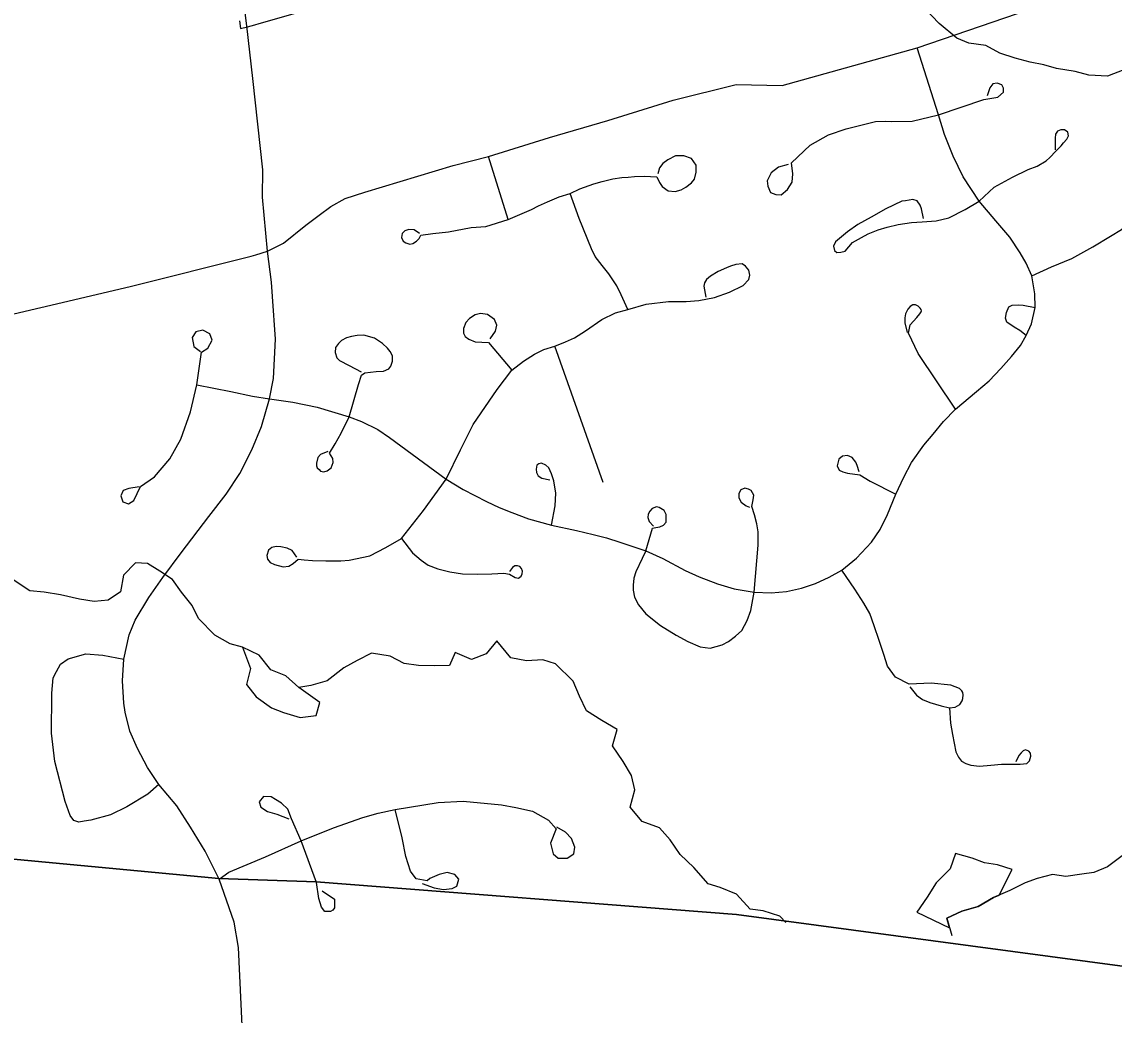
# Model space of a CAD drawing. Extents: x 114604 to 551442, y 316898 to 567001.
# Drawn here: x 162389 to 166949, y 451907 to 456053 of the extents above; entities that cross this region are included whole.
import ezdxf

# ---------------------------------------------------------------- set-up
doc = ezdxf.new("R2010")
doc.units = 0
for name, color, linetype in [('GE_P_Alignment_1000_Cardinal_Points', 7, 'Continuous'), ('GE_P_Alignment_100_Cardinal_Points', 7, 'Continuous'), ('GE_P_Alignment_100_Stations', 7, 'Continuous'), ('GE_P_Alignment_500_Bearings', 7, 'Continuous'), ('GE_P_Alignment_500_Distances', 7, 'Continuous'), ('MT_X_Edge_Line', 7, 'Continuous'), ('PM_P_Cells', 7, 'Continuous'), ('RS_Raster1', 7, 'Continuous')]:
    doc.layers.add(name, color=color, linetype=linetype)

msp = doc.modelspace()

# ---------------------------------------------------------------- linework, layer by layer
at = {"layer": 'GE_P_Alignment_1000_Cardinal_Points'}
for points in [[(163327.9, 456035.6), (163325.4, 456056.5), (163257.6, 456606.1), (163250.5, 456663.5), (163243.2, 456736.2), (163233.1, 456805.1), (163223.7, 456890.7), (163202.8, 457048.1), (163067, 458167.8), (163041.3, 458379.8), (162980.3, 458875.3), (162827.9, 460096.9), (162760.9, 460641.6), (162728.5, 460913.7), (162676.8, 461335.9), (162667.3, 461517.2), (162685.6, 461550.3)], [(163413.9, 455096.2), (163393.6, 455321.1), (163394.5, 455435), (163353.3, 455816.2), (163327.9, 456035.6)], [(163212.8, 452474.2), (163154.5, 452590.6), (163092.5, 452691.2), (163035.4, 452780.8), (162960.4, 452869.2), (162913.7, 452940.8), (162872, 453020), (162840, 453092.4), (162820.2, 453171.8), (162814.5, 453208.8), (162809.7, 453302), (162814.5, 453392.6), (162837.1, 453494.2), (162862.7, 453554.7), (162918.6, 453650.3), (162977.7, 453733.3), (163054.2, 453835.8), (163169.1, 453987.8), (163242.2, 454081.4), (163299.5, 454168), (163349.7, 454266.7), (163389.4, 454363.7), (163423.1, 454479.5), (163438.9, 454564.4), (163448.3, 454727.9), (163435.4, 454906.6), (163430.8, 454966), (163413.9, 455096.2)]]:
    msp.add_lwpolyline(points, dxfattribs=at)
at = {"layer": 'GE_P_Alignment_100_Cardinal_Points'}
for p, q in [((164419.4, 455228.2), (164337.5, 455491.3)), ((164815.5, 454130), (164613.9, 454699.1)), ((163618.7, 452460.3), (163555.6, 452634.9))]:
    msp.add_line(p, q, dxfattribs=at)
for points in [[(166605.7, 454993.2), (166687, 455029.7), (166771.9, 455065.6), (166860.2, 455113.6), (166934, 455158.1), (166980.1, 455186.2), (167053.7, 455246.9), (167129.6, 455312.3), (167189.4, 455373), (167223.7, 455424.2), (167241.8, 455482.2), (167253.2, 455514.7), (167247.8, 455616.6), (167237.9, 455709.2), (167234.8, 455806.4), (167232.1, 455866.6), (167242, 455929.5), (167258.7, 455979.5), (167270.9, 456018.2), (167294.5, 456045.6), (167326, 456082.1)], [(163423.1, 454479.5), (163519.9, 454464.7), (163621.6, 454444.1), (163755.1, 454404.6), (163807.5, 454385.1), (163874.7, 454351), (163924.2, 454318.3), (164160.9, 454143.4), (164231.1, 454101.2), (164328.6, 454050.4), (164381.7, 454025.8), (164434.1, 454004.8), (164504.2, 453978.8), (164600.8, 453951.6), (164704.7, 453929.5), (164774, 453913.1), (164829.3, 453899.5), (164886.1, 453881.5), (164993.7, 453844.8), (165064.6, 453812.2), (165158.4, 453762.8), (165216, 453736.7), (165293.5, 453706.4), (165363.5, 453685.6), (165446.7, 453672.9), (165516.7, 453669.7), (165581.4, 453675.4), (165643.8, 453688.3), (165702.5, 453707.9), (165759, 453734.8), (165811.8, 453763.8), (165874, 453814.3), (165936.7, 453881), (165971.7, 453933.5), (166003.6, 453996.3), (166038.3, 454081.9), (166071.7, 454152), (166103.5, 454213.7), (166154.6, 454285.8), (166194, 454332.4), (166237, 454385), (166286.7, 454436.8), (166375.2, 454510.2), (166427.8, 454554.8), (166476.7, 454605.2), (166520.5, 454656.3), (166558.5, 454701.4), (166581.7, 454744.3), (166604.2, 454792.3), (166619.9, 454860.1), (166618, 454918.2), (166605.7, 454993.2), (166582.5, 455045.2), (166557.1, 455089.2), (166514, 455153.6), (166455.4, 455222.4), (166385.6, 455304.3), (166319.5, 455406), (166276.6, 455491.5), (166240.4, 455582.3), (166216, 455665.3), (166126.4, 455944)], [(165588, 455457.5), (165548.5, 455446.6), (165517, 455422.6), (165500.1, 455389.5), (165502.9, 455367.1), (165514.9, 455340.8), (165537.4, 455331.7), (165558.6, 455330.5), (165584.8, 455353.1), (165604.4, 455383.7), (165608.1, 455418), (165602.5, 455464.2), (165679.8, 455538.7), (165757.3, 455581.5), (165830, 455605.9), (165952.3, 455637), (165993.2, 455638.6), (166017.8, 455636.9), (166105.3, 455638.1), (166216, 455665.3), (166405.6, 455728.7), (166463.6, 455738.4), (166487.2, 455759.7), (166487.1, 455775.6), (166480.4, 455790), (166460.5, 455796.5), (166442.1, 455793.7), (166430.3, 455777.8), (166418.7, 455744.7)], [(166153.5, 455231.6), (166144.3, 455272.5), (166139.8, 455288), (166127.5, 455305.6), (166108.6, 455311), (166077.6, 455306.4), (166063.3, 455304), (165995.9, 455272.5), (165935.2, 455237.7), (165879, 455206.3), (165836, 455176.1), (165786.5, 455134.7), (165777.7, 455116.9), (165781.2, 455098.1), (165791.2, 455090.4), (165807.8, 455091.7), (165826.6, 455096.2), (165857.4, 455131.9), (165893.8, 455152.1), (165922.5, 455167.8), (165964.4, 455184.8), (166002, 455196.1), (166047.3, 455206.4), (166103.8, 455215.7), (166148, 455218.2), (166205.6, 455222), (166259.7, 455234.3), (166326.6, 455269.5), (166385.6, 455304.3), (166448.6, 455363), (166525.5, 455404.9), (166590.6, 455435.9), (166627.2, 455450.9), (166665.5, 455472.2), (166681, 455486.1), (166705.5, 455512.8), (166727.3, 455535.9), (166738.2, 455547.9), (166751.9, 455563.6), (166759.1, 455577.4), (166756.2, 455592.9), (166742.4, 455602), (166726.9, 455601.9), (166713.1, 455596.3), (166705, 455583.4), (166702.4, 455567.8), (166702.7, 455519.2)], [(164048.9, 455169.3), (164026.9, 455184.7), (164004.5, 455186.7), (163987.4, 455180.8), (163977, 455168.7), (163974, 455152.1), (163981.4, 455137.5), (163992.4, 455130.3), (164008.1, 455124.2), (164021.6, 455127.4), (164037.1, 455136.9), (164047.5, 455148.9), (164055.2, 455163), (164105.3, 455168.7), (164169.7, 455176.5), (164265.4, 455193.8), (164326.1, 455197.9), (164419.4, 455228.2), (164516.2, 455269.3), (164545.6, 455284.2), (164583.2, 455302), (164632.8, 455322.6), (164678.7, 455335.8), (164718.2, 455355.5), (164777, 455376.2), (164811.9, 455386.5), (164856.9, 455397.9), (164893.7, 455402.8), (164920.4, 455404.8), (164946.2, 455407.8), (164987.6, 455409), (165040.1, 455405.7), (165051.3, 455382.8), (165062.5, 455365.3), (165086.6, 455348), (165116, 455344.5), (165141.8, 455351.2), (165161, 455362.4), (165184.8, 455380.9), (165196.7, 455395.8), (165204.8, 455425.3), (165204.6, 455454.8), (165184.1, 455482.3), (165152.7, 455493.1), (165117.7, 455492.9), (165085.4, 455477.5), (165065.3, 455461), (165050.6, 455444.1), (165044, 455418.1)], [(164918.9, 454852.1), (164891.7, 454913.6), (164873, 454950.3), (164839.5, 455000.7), (164811.6, 455035.6), (164782.8, 455073.1), (164767.8, 455105.2), (164715.4, 455232), (164678.7, 455335.8)], [(163537.5, 453818.6), (163518.1, 453846.1), (163496.8, 453855.5), (163470.2, 453861.7), (163451.1, 453862.6), (163433.1, 453859.3), (163418.3, 453847.5), (163412.1, 453825.2), (163414.3, 453810.3), (163425, 453796.6), (163444.2, 453787.1), (163480.4, 453777.8), (163503.7, 453780.1), (163521.7, 453791.9), (163542.8, 453810.2), (163567.3, 453807.1), (163602.3, 453804.2), (163657.6, 453803.5), (163720.2, 453802.9), (163755.3, 453805.7), (163842.1, 453823.6), (163908.4, 453858.9), (163974.2, 453896.9), (164066.5, 454013.6), (164160.9, 454143.4), (164220.9, 454266), (164272.5, 454372.2), (164373, 454518.1), (164434.1, 454598.4), (164482.9, 454636.3), (164529.3, 454665.4), (164567.6, 454684.9), (164613.9, 454699.1), (164659.1, 454717.1), (164696, 454733.8), (164742.4, 454762.9), (164810.6, 454810), (164868, 454837.9), (164918.9, 454852.1), (164995.1, 454873.8), (165088, 454885.6), (165162.6, 454885.2), (165215.1, 454890.2), (165280.4, 454901.7), (165343.7, 454924.2), (165399.7, 454952.3), (165423.5, 454977.3), (165428, 454994.9), (165424.1, 455016), (165410.2, 455032.5), (165396.3, 455042.5), (165369.6, 455040.5), (165347.6, 455033), (165331, 455026.4), (165296.2, 455010.5), (165264.1, 454990.9), (165246.7, 454977), (165239.4, 454964), (165235.8, 454949.3), (165244.5, 454903.3)], [(166286.7, 454436.8), (166131.1, 454668.4), (166091, 454753.3), (166097, 454788.7), (166125, 454818.8), (166137.6, 454833.5), (166143.8, 454842), (166144.8, 454847.2), (166144.2, 454852.5), (166140, 454858.2), (166130.9, 454866.4), (166120.3, 454871.6), (166108.2, 454871.5), (166097.4, 454865.1), (166087.9, 454854.1), (166077.5, 454834.4), (166074.9, 454817.1), (166075.1, 454796.1), (166085.7, 454756.1)], [(166581.7, 454744.3), (166555.8, 454765.1), (166531.2, 454778.7), (166501.8, 454799), (166495.8, 454816.5), (166499.5, 454839.1), (166509.1, 454862.6), (166523.7, 454870.5), (166548.2, 454871.7), (166569.7, 454869.9), (166619.9, 454860.1)], [(164343.8, 454729.9), (164366.9, 454761.6), (164372.2, 454786.3), (164362.4, 454810.9), (164333.5, 454831.3), (164303.3, 454835.2), (164281.4, 454829.5), (164258.2, 454814.3), (164241.9, 454797.7), (164232.5, 454773), (164232.6, 454753.8), (164239.6, 454740.1), (164254.7, 454727.9), (164282.2, 454717.1), (164337.1, 454714.8), (164434.1, 454598.4)], [(162879.3, 454112), (162835.1, 454104.7), (162812, 454096.8), (162802.3, 454075), (162810.9, 454049.1), (162834.2, 454040.8), (162855.8, 454054.3), (162884.2, 454112.8), (162942.2, 454153.3), (163007, 454228.2), (163052.8, 454311.4), (163093.4, 454425.4), (163119.3, 454538), (163138.8, 454674.2), (163165.7, 454691), (163183.1, 454724.3), (163173.6, 454750.3), (163144.9, 454765.6), (163115.8, 454758.7), (163099.9, 454735.2), (163107.5, 454697.8), (163135.3, 454676.5)], [(163755.1, 454404.6), (163794.1, 454539.7), (163806.8, 454577.4), (163820.8, 454588.1), (163844.3, 454590.6), (163867.8, 454593.1), (163898.4, 454594.5), (163920.6, 454604.1), (163929.9, 454615.9), (163936.8, 454637.1), (163936.7, 454658.3), (163927.2, 454677.1), (163915.3, 454691.1), (163894, 454709.7), (163860.9, 454731.8), (163816.2, 454744.5), (163789.2, 454743.1), (163765.7, 454739.4), (163744.5, 454733.4), (163723.5, 454722.6), (163710.6, 454709.6), (163697.8, 454693), (163696.8, 454673), (163704, 454650.8), (163715.8, 454639.1), (163754.8, 454618.2), (163805.5, 454591.5)], [(163119.3, 454538), (163261.9, 454510.4), (163352, 454490), (163423.1, 454479.5)], [(163666.8, 454260), (163636.4, 454246.9), (163624.7, 454233.9), (163618.9, 454210.8), (163619, 454199.8), (163622.4, 454190.6), (163630.1, 454183.9), (163635.7, 454177.5), (163649.8, 454175.2), (163663.9, 454178.9), (163680.3, 454191.9), (163688.3, 454213.2), (163687, 454230.8), (163672.8, 454251.9), (163697.2, 454292), (163721.5, 454335.7), (163755.1, 454404.6)], [(164600.8, 453951.6), (164614.9, 454033.3), (164618.6, 454085.1), (164610.1, 454136.7), (164599.8, 454166.1), (164589.4, 454191.3), (164577.2, 454202.4), (164558.9, 454210.4), (164546.8, 454208.3), (164538.3, 454202.3), (164535.8, 454185.9), (164537.9, 454171.7), (164545.1, 454157.6), (164559.4, 454148.5), (164592.9, 454141.7)], [(165885.2, 454175.1), (165876.2, 454201.5), (165870.4, 454214.8), (165855.7, 454234.3), (165835.5, 454242.9), (165814.6, 454239.7), (165799.6, 454227.5), (165792.8, 454199.7), (165801.8, 454181.4), (165817, 454173.9), (165835.4, 454169), (165887.8, 454162.5), (165930.3, 454135), (166038.3, 454081.9)], [(165446.7, 453672.9), (165462.7, 453867.8), (165463.3, 453924.3), (165456.8, 453957.7), (165448.2, 453995.2), (165436.5, 454029.6), (165441.5, 454057.9), (165444.5, 454077.8), (165433.9, 454096.5), (165422.4, 454102.7), (165406.7, 454106.8), (165391.1, 454099.3), (165381.8, 454084.6), (165382.9, 454065.8), (165391.4, 454048.1), (165412.4, 454032.6), (165427.1, 454027.5)], [(164993.7, 453844.8), (165022.5, 453938.9), (165036, 453942.1), (165052.7, 453945.3), (165068.3, 453951.8), (165078.7, 453964.4), (165079.6, 453981.1), (165079.5, 453996.7), (165069.9, 454013.4), (165049, 454025.8), (165038.5, 454028.8), (165020.8, 454021.4), (165010.4, 454010.9), (165004.2, 453998.3), (165002.3, 453983.7), (165007.6, 453967), (165025.5, 453947.2)], [(163974.2, 453896.9), (164019.4, 453835.9), (164055.8, 453805.4), (164084.6, 453785.4), (164126.1, 453769.7), (164175.1, 453757.4), (164228.2, 453749.2), (164290.9, 453747.6), (164351.4, 453749), (164401.3, 453751.5), (164424.7, 453747.4), (164449.2, 453732.8), (164463, 453730.7), (164473.6, 453739.3), (164477.8, 453748.9), (164478.8, 453759.5), (164475.5, 453771.2), (164468, 453779.6), (164458.4, 453782.8), (164446.7, 453782.7), (164437.2, 453775.2), (164424.6, 453759.2)], [(164993.7, 453844.8), (164978.5, 453813), (164951.7, 453757.6), (164944.6, 453730.3), (164941.6, 453701.1), (164941.8, 453680.2), (164947.2, 453650.9), (164963.1, 453618.7), (164994.7, 453581.3), (165054.6, 453532.6), (165120.7, 453493.4), (165168.9, 453466.5), (165220.3, 453443.9), (165263.2, 453439), (165313.2, 453451.9), (165339.2, 453465.7), (165368.3, 453488.9), (165394.2, 453512.1), (165416.9, 453554), (165432.3, 453595.9), (165446.7, 453672.9)], [(166095.9, 453277.6), (166123.5, 453241.7), (166148.5, 453224.8), (166179.4, 453211.3), (166227.5, 453197.1), (166261.9, 453189.6), (166285.8, 453192.3), (166305.5, 453202.8), (166314.8, 453218.3), (166318.1, 453228.6), (166318.9, 453243.1), (166317.9, 453253.4), (166313.6, 453260.3), (166303.3, 453269.6), (166267.2, 453283.9), (166184.9, 453291.9), (166094.1, 453287.8), (166036.4, 453317.4), (166002.7, 453363.4), (165987, 453411.4), (165968.5, 453470.2), (165947.6, 453531.5), (165929.2, 453583.1), (165904.8, 453626.3), (165867.1, 453685), (165811.8, 453763.8)], [(162514, 453244.8), (162514, 453250.5), (162520.4, 453315), (162533.9, 453341.2), (162550.2, 453371.5), (162582.9, 453393.6), (162656.7, 453414.7), (162726.7, 453409.7), (162814.5, 453392.6)], [(162648.7, 452716.3), (162626.2, 452712.5), (162605.6, 452719.2), (162590.3, 452739.6), (162569.4, 452798.4), (162527.1, 452965.4), (162512.5, 453083.2), (162514, 453244.8)], [(166261.9, 453189.6), (166266.3, 453124.8), (166274.1, 453077.7), (166281.8, 453042.2), (166288.7, 453005.9), (166299.6, 452983.6), (166311.3, 452966.4), (166329.5, 452956.6), (166351, 452950.1), (166386.6, 452946.2), (166433.7, 452949.9), (166478.3, 452954.3), (166556.8, 452954.9), (166584.9, 452957.6), (166596.4, 452968.4), (166601.2, 452987.5), (166599.4, 452999.9), (166593.6, 453008.9), (166579.5, 453014.6), (166568.8, 453009.6), (166561.4, 453002.1), (166551.6, 452990.4), (166538.5, 452964.7)], [(162960.4, 452869.2), (162914.5, 452828.4), (162827.2, 452775.6), (162758.9, 452742.2), (162676.8, 452721.1), (162648.7, 452716.3)], [(163212.8, 452474.2), (163253.5, 452503.5), (163406.4, 452567.8), (163555.6, 452634.9), (163690.3, 452688.9), (163812.6, 452731.2), (163877, 452749.9), (163948.1, 452765.3), (164126.7, 452794.8), (164231, 452800.5), (164391.8, 452785.1), (164451.5, 452773.9), (164521.2, 452757.8), (164587.7, 452720.2), (164619.4, 452684), (164596.6, 452624.2), (164606.9, 452579.5), (164628.5, 452561.5), (164665, 452561.7), (164693, 452580.1), (164697.8, 452608.3), (164684.2, 452644.7), (164659.2, 452671), (164622.7, 452690.7)], [(163555.6, 452634.9), (163514.5, 452725.7), (163499.3, 452767.1), (163472.6, 452791.7), (163447.7, 452806.4), (163429.4, 452817.9), (163397.9, 452819.3), (163379.9, 452797.7), (163386.7, 452774.5), (163415, 452756.5), (163453.1, 452745.2), (163502.9, 452725.6)], [(164059.7, 452456.3), (164110.4, 452437.7), (164149.1, 452430.7), (164185.5, 452435.1), (164205.4, 452445.7), (164213.5, 452474), (164196.8, 452493.7), (164165.3, 452501.8), (164130.6, 452493.2), (164092.6, 452476.4), (164081.1, 452468), (164034.6, 452476), (164011.3, 452507.3), (163992.6, 452568.5), (163977.1, 452646.2), (163948.1, 452765.3)], [(163314.2, 451744.5), (163293.4, 452189.6), (163275.2, 452294.7), (163212.8, 452474.2)], [(163642.3, 452425.6), (163694.8, 452390.9), (163694.3, 452354.7), (163687.8, 452344.7), (163677.3, 452339), (163654.3, 452339.6), (163639.6, 452357.6), (163629.3, 452393.8), (163618.7, 452460.3)]]:
    msp.add_lwpolyline(points, dxfattribs=at)
at = {"layer": 'GE_P_Alignment_100_Stations'}
msp.add_lwpolyline([(163297.5, 456057.1), (163301.4, 456024.4), (163331, 456031.8), (163331.7, 456032), (163361.3, 456040.4), (163379.8, 456045.7), (163569.7, 456100.8)], dxfattribs=at)
at = {"layer": 'GE_P_Alignment_500_Bearings'}
for points in [[(163365.7, 455080.7), (163413.9, 455096.2), (163482, 455129.3), (163574.1, 455203.6), (163630.2, 455245.9), (163679.2, 455282.7), (163739, 455316), (163820.8, 455342), (164189.3, 455453.5), (164337.5, 455491.3), (164592.1, 455569.8), (164835.9, 455640.9), (165108.8, 455726.2), (165371, 455790.7), (165562.8, 455787.1), (166126.4, 455944), (166757, 456161.8), (167547.5, 456411.4), (168209.7, 456622.9), (168892.8, 456835.9)], [(159901.6, 454277.3), (160486.4, 454405.9), (161053.7, 454533.7), (161357.9, 454598.4), (161721, 454684.9), (162841.2, 454947.7), (163346.5, 455074.5), (163365.7, 455080.7)]]:
    msp.add_lwpolyline(points, dxfattribs=at)
at = {"layer": 'GE_P_Alignment_500_Distances'}
for points in [[(170446.5, 451909.5), (169613.4, 451967.6), (169197.8, 451994.5), (168830.9, 452018.8), (168049.8, 452072), (167764.7, 452088.4), (167684.2, 452099.7), (167590.5, 452084.6), (167503.6, 452041.5), (165372, 452326.8), (163617.5, 452463.1), (163211.6, 452477.1), (161836.9, 452606), (160362.3, 452715), (158404.1, 452870.8), (158371.8, 455017.9), (158367, 455348.9), (158366.4, 455400.6), (158367.1, 455454), (158395, 457644.1)], [(158333.6, 448459.5), (158404.1, 452870.8), (160362.3, 452715), (161836.9, 452606), (163211.6, 452477.1), (163617.5, 452463.1), (165372, 452326.8), (167503.6, 452041.5), (167590.5, 452084.6), (167684.2, 452099.7), (167764.7, 452088.4), (168049.8, 452072), (168830.9, 452018.8), (169197.8, 451994.5), (169613.4, 451967.6), (170446.5, 451909.5), (171021.2, 451864.1), (172371.6, 451741.9), (172784.1, 451747.3), (175244.6, 451642.6), (176495.7, 451600.3), (177080.5, 451574.7), (178654.1, 451485.6), (180912.9, 451416.4)]]:
    msp.add_lwpolyline(points, dxfattribs=at)
at = {"layer": 'MT_X_Edge_Line'}
for points in [[(163309.5, 453443.2), (163344, 453353.1), (163326.3, 453286.9), (163366.6, 453234.9), (163430.9, 453189.1), (163481.1, 453169.3), (163551.4, 453149.5), (163617.5, 453157.8), (163633.3, 453212), (163544.8, 453273.8)], [(163544.8, 453273.8), (163490.5, 453323.7), (163428.2, 453347.5), (163379.8, 453409.4), (163309.5, 453443.2)], [(166469.6, 452408.1), (166523, 452514.6), (166462.8, 452534.4), (166408.6, 452542.2), (166356.4, 452562), (166286.2, 452581.8), (166264.4, 452517.5), (166206.5, 452459.1), (166168.7, 452398.8), (166124.9, 452336.5), (166262.2, 452271.2)], [(166262.2, 452271.2), (166251.3, 452310.9), (166313.3, 452341.3), (166381.4, 452359.6), (166445.3, 452398), (166469.6, 452408.1)]]:
    msp.add_lwpolyline(points, dxfattribs=at)
at = {"layer": 'PM_P_Cells'}
for points in [[(166989.2, 455852.8), (166921.1, 455826.5), (166842.9, 455830.1), (166786.7, 455845.9), (166708.5, 455857.6), (166656.3, 455873.4), (166598.1, 455885.2), (166535.9, 455901), (166471.7, 455922.8), (166413.4, 455954.6), (166343.2, 455964.3), (166293, 455984.2), (166218.5, 456046), (166158.1, 456109.9)], [(165578.8, 452293.6), (165553.7, 452320), (165483.4, 452341.7), (165429.2, 452349.5), (165372.8, 452411.4), (165304.6, 452439.2), (165254.4, 452455), (165193.9, 452523), (165137.6, 452576.9), (165095.2, 452638.8), (165050.9, 452688.8), (164978.6, 452714.5), (164928.2, 452774.4), (164947.9, 452846.7), (164933.6, 452906.8), (164899.3, 452964.8), (164854.9, 453030.8), (164874.6, 453099), (164810.3, 453136.8), (164746, 453176.7), (164717.6, 453238.7), (164691.3, 453300.7), (164616.8, 453372.6), (164564.6, 453390.4), (164496.5, 453386.1), (164430.3, 453397.9), (164371.8, 453469.8), (164328, 453415.5), (164265.9, 453391.2), (164197.6, 453420.9), (164173.8, 453366.7), (164113.7, 453364.4), (164045.5, 453366.2), (163985.4, 453373.9), (163927.1, 453405.7), (163848.9, 453417.4), (163788.9, 453387.1), (163732.9, 453356.8), (163663, 453302.4), (163594.9, 453282), (163544.8, 453273.8), (163490.5, 453323.7), (163428.2, 453347.5), (163379.8, 453409.4), (163309.5, 453443.2), (163259.3, 453457), (163195, 453492.8), (163126.6, 453562.7), (163100.3, 453616.8), (163055.9, 453672.7), (163017.6, 453724.7), (162965.3, 453760.5), (162913.1, 453792.4), (162862.9, 453794.2), (162813, 453743.8), (162801.3, 453673.6), (162749.4, 453639.3), (162691.3, 453633), (162629.1, 453642.8), (162550.8, 453660.5), (162482.6, 453672.3), (162422.5, 453678), (162352.1, 453723.8)], [(166999.8, 452584.8), (166921.9, 452526.3), (166863.8, 452502), (166813.7, 452495.8), (166747.6, 452485.5), (166691.5, 452493.3), (166627.4, 452476.9), (166577.4, 452458.7), (166513.4, 452426.3), (166445.3, 452398), (166381.4, 452359.6), (166313.3, 452341.3), (166251.3, 452310.9), (166271, 452238.9)]]:
    msp.add_lwpolyline(points, dxfattribs=at)
at = {"layer": 'RS_Raster1'}
for points in [[(170446.5, 451909.5), (169613.4, 451967.6), (169197.8, 451994.5), (168830.9, 452018.8), (168049.8, 452072), (167764.7, 452088.4), (167684.2, 452099.7), (167590.5, 452084.6), (167503.6, 452041.5), (165372, 452326.8), (163617.5, 452463.1), (163211.6, 452477.1), (161836.9, 452606), (160362.3, 452715), (158404.1, 452870.8), (158371.8, 455017.9), (158367, 455348.9), (158366.4, 455400.6), (158367.1, 455454), (158395, 457644.1)], [(158333.6, 448459.5), (158404.1, 452870.8), (160362.3, 452715), (161836.9, 452606), (163211.6, 452477.1), (163617.5, 452463.1), (165372, 452326.8), (167503.6, 452041.5), (167590.5, 452084.6), (167684.2, 452099.7), (167764.7, 452088.4), (168049.8, 452072), (168830.9, 452018.8), (169197.8, 451994.5), (169613.4, 451967.6), (170446.5, 451909.5), (171021.2, 451864.1), (172371.6, 451741.9), (172784.1, 451747.3), (175244.6, 451642.6), (176495.7, 451600.3), (177080.5, 451574.7), (178654.1, 451485.6), (180912.9, 451416.4)]]:
    msp.add_lwpolyline(points, dxfattribs=at)

doc.saveas('drawing.dxf')
